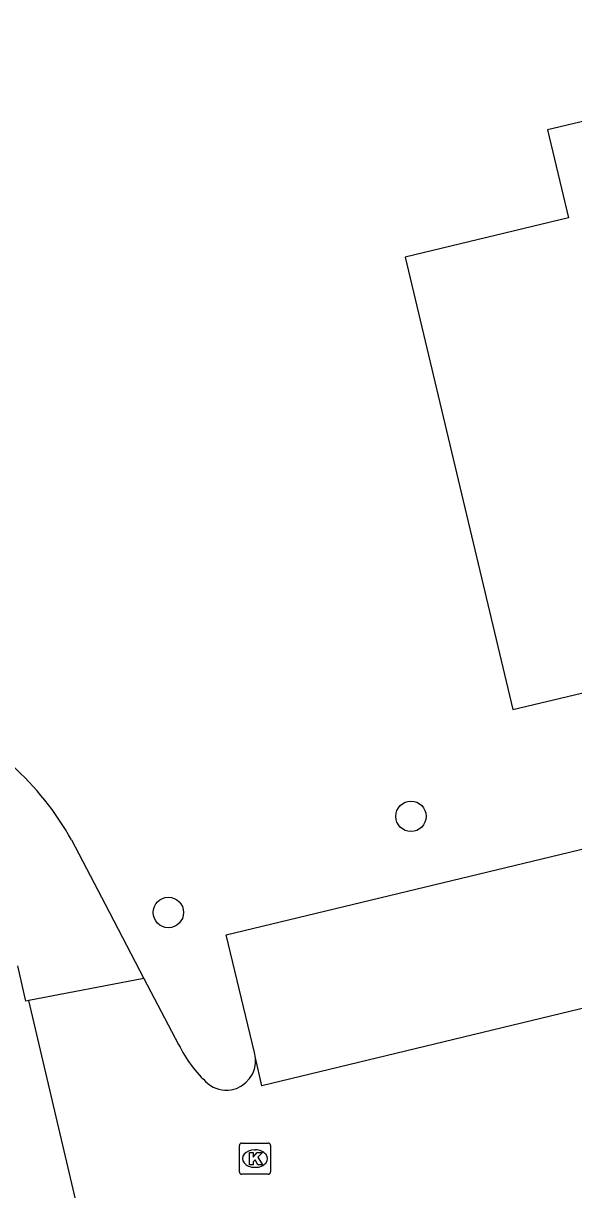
# Model space of a CAD drawing. Extents: x 158038 to 159242, y 380133 to 381214.
# Drawn here: x 158730.68 to 158748.37, y 380633.11 to 380670.56 of the extents above; entities that cross this region are included whole.
import ezdxf

# ---------------------------------------------------------------- set-up
doc = ezdxf.new("R2010")
doc.units = 0
for name, color, linetype in [('IMGEO_Boom', 7, 'Continuous'), ('IMGEO_Fietspad_open', 7, 'Continuous'), ('IMGEO_Kolk', 7, 'Continuous'), ('IMGEO_Pand', 7, 'Continuous'), ('IMGEO_Parkeervlak_open', 7, 'Continuous'), ('IMGEO_Rijbaan_lokaal_open', 7, 'Continuous'), ('IMGEO_Voetpad_open', 7, 'Continuous')]:
    doc.layers.add(name, color=color, linetype=linetype)

msp = doc.modelspace()

# ---------------------------------------------------------------- linework, layer by layer
at = {"layer": 'IMGEO_Boom'}
for centre in [(158743.141, 380645.098), (158735.346, 380642.013)]:
    msp.add_circle(centre, 0.489, dxfattribs=at)
at = {"layer": 'IMGEO_Fietspad_open'}
msp.add_lwpolyline([(158730.863, 380639.184), (158730.767, 380639.169), (158730.507, 380640.298)], dxfattribs=at)
at = {"layer": 'IMGEO_Kolk'}
for p, q in [((158737.629, 380633.684), (158737.629, 380634.536)), ((158737.704, 380634.61), (158738.556, 380634.61)), ((158738.117, 380634.39), (158738.142, 380634.39)), ((158738.63, 380634.536), (158738.63, 380633.684)), ((158738.556, 380633.61), (158737.704, 380633.61)), ((158738.14, 380633.83), (158738.115, 380633.83))]:
    msp.add_line(p, q, dxfattribs=at)
for points in [[(158737.629, 380633.684), (158737.629, 380634.536)], [(158737.704, 380634.61), (158738.556, 380634.61)], [(158738.63, 380634.536), (158738.63, 380633.684)], [(158737.95, 380634.31), (158738.073, 380634.31), (158738.073, 380634.159), (158738.203, 380634.31), (158738.367, 380634.31), (158738.221, 380634.159), (158738.374, 380633.91), (158738.222, 380633.91), (158738.137, 380634.074), (158738.073, 380634.007), (158738.073, 380633.91), (158737.95, 380633.91), (158737.95, 380634.31)], [(158738.556, 380633.61), (158737.704, 380633.61)]]:
    msp.add_lwpolyline(points, dxfattribs=at)
for centre, start, end in [((158737.706, 380634.534), 91.552, 178.448), ((158737.706, 380634.534), 91.552, 178.448), ((158738.554, 380634.534), 1.552, 88.448), ((158738.554, 380634.534), 1.552, 88.448), ((158737.706, 380633.686), 181.552, 268.448), ((158737.706, 380633.686), 181.552, 268.448), ((158738.554, 380633.686), 271.552, 358.448), ((158738.554, 380633.686), 271.552, 358.448)]:
    msp.add_arc(centre, 0.0765, start, end, dxfattribs=at)
for centre, major_axis, ratio, start_param, end_param in [((158738.116, 380634.11), (-0.387, 0.002), 0.722429, 4.712389, 7.853982), ((158738.141, 380634.11), (-0.39, 0.002), 0.717154, 1.570796, 4.712389)]:
    msp.add_ellipse(centre, major_axis=major_axis, ratio=ratio, start_param=start_param, end_param=end_param, dxfattribs=at)
at = {"layer": 'IMGEO_Pand'}
msp.add_lwpolyline([(158751.151, 380668.003), (158749.829, 380667.687), (158747.525, 380667.136), (158748.201, 380664.308), (158742.958, 380663.054), (158746.409, 380648.526), (158753.263, 380650.155), (158754.916, 380643.164), (158759.304, 380644.196), (158759.971, 380644.353), (158760.612, 380641.658), (158763.53, 380642.351), (158763.893, 380640.79), (158764.132, 380640.847), (158770.554, 380642.378), (158774.126, 380643.23), (158772.296, 380650.501), (158766.929, 380649.218), (158761.824, 380670.556), (158752.743, 380668.384)], dxfattribs=at)
at = {"layer": 'IMGEO_Parkeervlak_open'}
msp.add_lwpolyline([(158738.144, 380637.341), (158738.112, 380637.512), (158737.199, 380641.296), (158751.71, 380644.785), (158752.862, 380639.943)], dxfattribs=at)
at = {"layer": 'IMGEO_Rijbaan_lokaal_open'}
for points in [[(158734.555, 380639.892), (158730.863, 380639.184)], [(158734.555, 380639.892), (158735.675, 380637.775)], [(158752.862, 380639.943), (158738.352, 380636.449), (158738.144, 380637.341)], [(158744.707, 380580.31), (158730.863, 380639.184)]]:
    msp.add_lwpolyline(points, dxfattribs=at)
for centre, radius, start, end in [((158739.545, 380639.689), 4.317, 206.3183, 227.2462), ((158737.198, 380637.252), 0.95, 280.0654, 5.3941), ((158737.214, 380637.25), 0.946, 230.608, 279.1017)]:
    msp.add_arc(centre, radius, start, end, dxfattribs=at)
at = {"layer": 'IMGEO_Voetpad_open'}
msp.add_lwpolyline([(158732.238, 380644.342), (158733.319, 380642.278), (158734.555, 380639.892)], dxfattribs=at)
msp.add_arc((158723.83, 380639.578), 9.664, 29.5355, 47.8423, dxfattribs=at)

doc.saveas('drawing.dxf')
